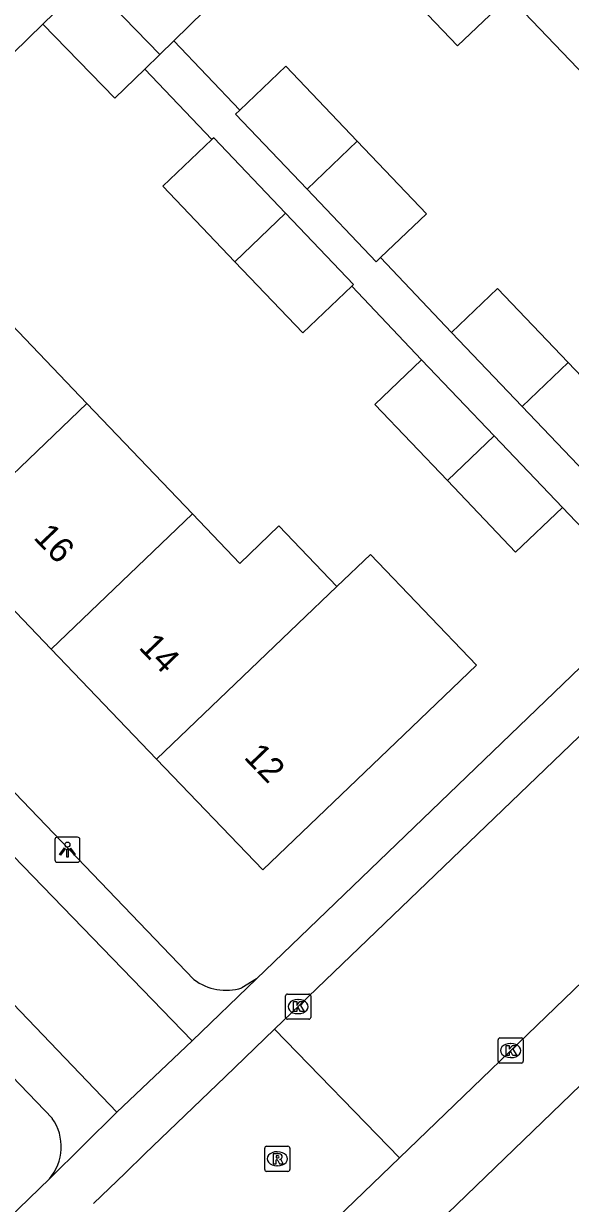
# Model space of a CAD drawing. Extents: x 159040 to 160094, y 381214 to 382518.
# Drawn here: x 159515.84 to 159537.59, y 382175.19 to 382222.11 of the extents above; entities that cross this region are included whole.
import ezdxf

# ---------------------------------------------------------------- set-up
doc = ezdxf.new("R2010")
doc.units = 0
for name, color, linetype in [('IMGEO_Groenvoorziening', 7, 'Continuous'), ('IMGEO_Kolk', 7, 'Continuous'), ('IMGEO_Lichtpunt', 7, 'Continuous'), ('IMGEO_Pand', 7, 'Continuous'), ('IMGEO_Pand_nummerreeks', 7, 'Continuous'), ('IMGEO_Rijbaan_lokaal_open', 7, 'Continuous'), ('IMGEO_Rioolput', 7, 'Continuous'), ('IMGEO_Voetpad_open', 7, 'Continuous')]:
    doc.layers.add(name, color=color, linetype=linetype)

msp = doc.modelspace()

# ---------------------------------------------------------------- linework, layer by layer
at = {"layer": 'IMGEO_Groenvoorziening'}
msp.add_lwpolyline([(159516.607, 382222.092), (159510.038, 382215.685)], dxfattribs=at)
at = {"layer": 'IMGEO_Kolk'}
for p, q in [((159526.26, 382182.588), (159526.26, 382183.44)), ((159526.335, 382183.514), (159527.187, 382183.514)), ((159526.748, 382183.294), (159526.773, 382183.294)), ((159527.261, 382183.44), (159527.261, 382182.588)), ((159526.771, 382182.734), (159526.746, 382182.734)), ((159527.187, 382182.514), (159526.335, 382182.514)), ((159534.716, 382180.841), (159534.716, 382181.693)), ((159534.791, 382181.767), (159535.643, 382181.767)), ((159535.204, 382181.547), (159535.229, 382181.547)), ((159535.717, 382181.693), (159535.717, 382180.841)), ((159535.227, 382180.987), (159535.202, 382180.987)), ((159535.643, 382180.767), (159534.791, 382180.767))]:
    msp.add_line(p, q, dxfattribs=at)
for points in [[(159526.26, 382182.588), (159526.26, 382183.44)], [(159526.335, 382183.514), (159527.187, 382183.514)], [(159526.581, 382183.214), (159526.704, 382183.214), (159526.704, 382183.063), (159526.834, 382183.214), (159526.998, 382183.214), (159526.852, 382183.063), (159527.005, 382182.814), (159526.853, 382182.814), (159526.768, 382182.978), (159526.704, 382182.911), (159526.704, 382182.814), (159526.581, 382182.814), (159526.581, 382183.214)], [(159527.261, 382183.44), (159527.261, 382182.588)], [(159527.187, 382182.514), (159526.335, 382182.514)], [(159534.716, 382180.841), (159534.716, 382181.693)], [(159534.791, 382181.767), (159535.643, 382181.767)], [(159535.037, 382181.467), (159535.16, 382181.467), (159535.16, 382181.316), (159535.29, 382181.467), (159535.454, 382181.467), (159535.308, 382181.316), (159535.461, 382181.067), (159535.309, 382181.067), (159535.224, 382181.231), (159535.16, 382181.164), (159535.16, 382181.067), (159535.037, 382181.067), (159535.037, 382181.467)], [(159535.717, 382181.693), (159535.717, 382180.841)], [(159535.643, 382180.767), (159534.791, 382180.767)]]:
    msp.add_lwpolyline(points, dxfattribs=at)
for centre, start, end in [((159526.337, 382183.438), 91.552, 178.448), ((159526.337, 382183.438), 91.552, 178.448), ((159527.185, 382183.438), 1.552, 88.448), ((159527.185, 382183.438), 1.552, 88.448), ((159526.337, 382182.59), 181.552, 268.448), ((159526.337, 382182.59), 181.552, 268.448), ((159527.185, 382182.59), 271.552, 358.448), ((159527.185, 382182.59), 271.552, 358.448), ((159534.793, 382181.691), 91.552, 178.448), ((159534.793, 382181.691), 91.552, 178.448), ((159535.641, 382181.691), 1.552, 88.448), ((159535.641, 382181.691), 1.552, 88.448), ((159534.793, 382180.843), 181.552, 268.448), ((159534.793, 382180.843), 181.552, 268.448), ((159535.641, 382180.843), 271.552, 358.448), ((159535.641, 382180.843), 271.552, 358.448)]:
    msp.add_arc(centre, 0.0765, start, end, dxfattribs=at)
for centre, major_axis, ratio, start_param, end_param in [((159526.747, 382183.014), (-0.387, 0.002), 0.722429, 4.712389, 7.853982), ((159526.772, 382183.014), (-0.39, 0.002), 0.717154, 1.570796, 4.712389), ((159535.203, 382181.267), (-0.387, 0.002), 0.722429, 4.712389, 7.853982), ((159535.228, 382181.267), (-0.39, 0.002), 0.717154, 1.570796, 4.712389)]:
    msp.add_ellipse(centre, major_axis=major_axis, ratio=ratio, start_param=start_param, end_param=end_param, dxfattribs=at)
at = {"layer": 'IMGEO_Lichtpunt'}
for p, q in [((159517.988, 382189.755), (159517.18, 382189.755)), ((159517.988, 382189.755), (159517.18, 382189.755)), ((159517.086, 382189.66), (159517.086, 382188.853)), ((159517.086, 382189.66), (159517.086, 382188.853)), ((159518.082, 382188.853), (159518.082, 382189.66)), ((159518.082, 382188.853), (159518.082, 382189.66)), ((159517.18, 382188.759), (159517.988, 382188.759)), ((159517.18, 382188.759), (159517.988, 382188.759))]:
    msp.add_line(p, q, dxfattribs=at)
for points in [[(159517.46, 382189.324), (159517.499, 382189.296), (159517.311, 382189.034), (159517.273, 382189.061), (159517.46, 382189.324)], [(159517.672, 382189.296), (159517.71, 382189.323), (159517.897, 382189.061), (159517.858, 382189.033), (159517.672, 382189.296)], [(159517.562, 382189.276), (159517.609, 382189.276), (159517.609, 382188.954), (159517.562, 382188.954), (159517.562, 382189.276)]]:
    msp.add_lwpolyline(points, dxfattribs=at)
msp.add_circle((159517.585, 382189.458), 0.0994, dxfattribs=at)
for centre, start, end in [((159517.18, 382189.66), 90, 180), ((159517.18, 382189.66), 90, 180), ((159517.988, 382189.66), 0, 90), ((159517.988, 382189.66), 0, 90), ((159517.18, 382188.853), 180, 270), ((159517.18, 382188.853), 180, 270), ((159517.988, 382188.853), 270, 0), ((159517.988, 382188.853), 270, 360)]:
    msp.add_arc(centre, 0.0946, start, end, dxfattribs=at)
at = {"layer": 'IMGEO_Pand'}
for points in [[(159535.161, 382223.194), (159533.101, 382221.231), (159528.98, 382225.556), (159531.053, 382227.505)], [(159520.163, 382225.561), (159523.031, 382222.622), (159521.811, 382221.432)], [(159518.395, 382223.837), (159516.607, 382222.092)], [(159521.254, 382220.889), (159518.395, 382223.837)], [(159539.388, 382218.759), (159535.161, 382223.194)], [(159520.658, 382220.307), (159519.475, 382219.153), (159516.607, 382222.092)], [(159521.811, 382221.432), (159521.254, 382220.889)], [(159521.254, 382220.889), (159520.658, 382220.307)], [(159524.44, 382218.673), (159526.271, 382220.418), (159529.115, 382217.433)], [(159524.44, 382218.673), (159524.271, 382218.511), (159527.115, 382215.527)], [(159523.332, 382217.501), (159521.384, 382215.645), (159524.246, 382212.641)], [(159526.264, 382214.571), (159523.405, 382217.571), (159523.332, 382217.501)], [(159529.115, 382217.433), (159527.115, 382215.527)], [(159529.115, 382217.433), (159531.863, 382214.55), (159530.032, 382212.805)], [(159527.115, 382215.527), (159529.862, 382212.643), (159530.032, 382212.805)], [(159524.246, 382212.641), (159526.264, 382214.571)], [(159528.892, 382211.665), (159528.966, 382211.736), (159526.264, 382214.571)], [(159524.246, 382212.641), (159526.944, 382209.809), (159528.892, 382211.665)], [(159532.864, 382209.833), (159534.698, 382211.581), (159537.508, 382208.632)], [(159514.255, 382211.283), (159518.355, 382207.002)], [(159535.674, 382206.884), (159532.864, 382209.833)], [(159532.697, 382203.934), (159529.808, 382206.966), (159531.675, 382208.744)], [(159531.675, 382208.744), (159534.559, 382205.717)], [(159535.674, 382206.884), (159537.508, 382208.632)], [(159537.508, 382208.632), (159540.274, 382205.729), (159538.44, 382203.981)], [(159512.734, 382201.622), (159518.355, 382207.002)], [(159518.355, 382207.002), (159522.563, 382202.609)], [(159538.44, 382203.981), (159535.674, 382206.884)], [(159534.559, 382205.717), (159532.697, 382203.934)], [(159534.559, 382205.717), (159537.275, 382202.867)], [(159537.275, 382202.867), (159535.409, 382201.089), (159532.697, 382203.934)], [(159522.563, 382202.609), (159516.942, 382197.229)], [(159522.563, 382202.609), (159524.446, 382200.643), (159525.999, 382202.131), (159528.303, 382199.727)], [(159516.942, 382197.229), (159512.734, 382201.622)], [(159528.303, 382199.727), (159529.635, 382201.002), (159533.855, 382196.594), (159530.971, 382193.831), (159525.352, 382188.449), (159521.129, 382192.858)], [(159521.129, 382192.858), (159526.749, 382198.239), (159528.303, 382199.727)], [(159521.129, 382192.858), (159516.942, 382197.229)]]:
    msp.add_lwpolyline(points, dxfattribs=at)
at = {"layer": 'IMGEO_Rijbaan_lokaal_open'}
for points in [[(159525.825, 382182.113), (159544.659, 382200.209), (159562.117, 382216.745)], [(159562.574, 382207.715), (159561.071, 382206.251), (159553.753, 382199.121), (159530.788, 382177.004)], [(159499.575, 382205.375), (159522.54, 382181.648)], [(159519.549, 382178.817), (159496.56, 382202.809)], [(159518.617, 382175.181), (159519.874, 382176.395), (159520.667, 382177.157), (159523.86, 382180.225), (159525.825, 382182.113)], [(159525.825, 382182.113), (159530.788, 382177.004)], [(159519.549, 382178.817), (159522.54, 382181.648)], [(159530.788, 382177.004), (159524.013, 382170.479), (159523.544, 382170.027)]]:
    msp.add_lwpolyline(points, dxfattribs=at)
at = {"layer": 'IMGEO_Rioolput'}
for p, q in [((159525.43, 382176.536), (159525.43, 382177.388)), ((159525.505, 382177.462), (159526.357, 382177.462)), ((159525.918, 382177.242), (159525.943, 382177.242)), ((159526.431, 382177.388), (159526.431, 382176.536)), ((159525.941, 382176.682), (159525.916, 382176.682)), ((159526.357, 382176.462), (159525.505, 382176.462))]:
    msp.add_line(p, q, dxfattribs=at)
for points in [[(159525.43, 382176.536), (159525.43, 382177.388)], [(159525.505, 382177.462), (159526.357, 382177.462)], [(159526.019, 382177.16), (159525.767, 382177.162), (159525.767, 382176.762)], [(159525.945, 382177.081), (159525.891, 382177.081), (159525.891, 382177)], [(159526.431, 382177.388), (159526.431, 382176.536)], [(159525.767, 382176.762), (159525.891, 382176.762), (159525.891, 382176.924), (159525.902, 382176.924)], [(159525.891, 382177), (159525.943, 382177)], [(159525.949, 382176.895), (159526.02, 382176.762), (159526.16, 382176.762), (159526.095, 382176.888)], [(159526.357, 382176.462), (159525.505, 382176.462)]]:
    msp.add_lwpolyline(points, dxfattribs=at)
for centre, radius, start, end in [((159525.507, 382177.386), 0.0765, 91.552, 178.448), ((159525.507, 382177.386), 0.0765, 91.552, 178.448), ((159525.951, 382176.985), 0.0964, 77.0061, 93.1865), ((159525.965, 382177.042), 0.0378, 276.6634, 79.6772), ((159526.018, 382177.05), 0.109, 350.3612, 89.416), ((159526.355, 382177.386), 0.0765, 1.552, 88.448), ((159526.355, 382177.386), 0.0765, 1.552, 88.448), ((159525.901, 382176.871), 0.0533, 26.0293, 88.6989), ((159525.927, 382177.189), 0.19, 274.7715, 282.9687), ((159526.016, 382177.05), 0.112, 277.5842, 350.9817), ((159526, 382176.835), 0.108, 29.5134, 73.7905), ((159525.507, 382176.538), 0.0765, 181.552, 268.448), ((159525.507, 382176.538), 0.0765, 181.552, 268.448), ((159526.355, 382176.538), 0.0765, 271.552, 358.448), ((159526.355, 382176.538), 0.0765, 271.552, 358.448)]:
    msp.add_arc(centre, radius, start, end, dxfattribs=at)
for centre, major_axis, ratio, start_param, end_param in [((159525.917, 382176.962), (-0.387, 0.002), 0.722429, 4.712389, 7.853982), ((159525.942, 382176.962), (-0.39, 0.002), 0.717154, 1.570796, 4.712389)]:
    msp.add_ellipse(centre, major_axis=major_axis, ratio=ratio, start_param=start_param, end_param=end_param, dxfattribs=at)
at = {"layer": 'IMGEO_Voetpad_open'}
for points in [[(159521.811, 382221.432), (159524.44, 382218.673)], [(159520.658, 382220.307), (159523.332, 382217.501)], [(159530.032, 382212.805), (159532.864, 382209.833)], [(159528.892, 382211.665), (159531.675, 382208.744)], [(159522.616, 382184.096), (159500.923, 382206.688)], [(159537.275, 382202.867), (159540.778, 382199.191)], [(159495.4, 382201.017), (159500, 382196.233), (159516.982, 382178.571)], [(159525.101, 382184.115), (159540.778, 382199.191)], [(159522.54, 382181.648), (159525.101, 382184.115)], [(159525.101, 382184.115), (159524.522, 382183.758)], [(159520.602, 382163.101), (159537.992, 382179.892)], [(159516.864, 382176.161), (159519.549, 382178.817)], [(159501.364, 382161.18), (159516.864, 382176.161)]]:
    msp.add_lwpolyline(points, dxfattribs=at)
for centre, radius, start, end in [((159523.897, 382185.777), 2.114, 232.6928, 287.1953), ((159515.362, 382177.442), 1.974, 319.5306, 34.8632)]:
    msp.add_arc(centre, radius, start, end, dxfattribs=at)

# ---------------------------------------------------------------- texts
at = {"layer": 'IMGEO_Pand_nummerreeks'}
for s, rotation, p in [('16', 313.7669, (159516.197, 382201.65)), ('14', 313.768, (159520.382, 382197.279)), ('12', 313.768, (159524.567, 382192.91))]:
    msp.add_text(s, height=1, rotation=rotation, dxfattribs=at).set_placement(p)

doc.saveas('drawing.dxf')
